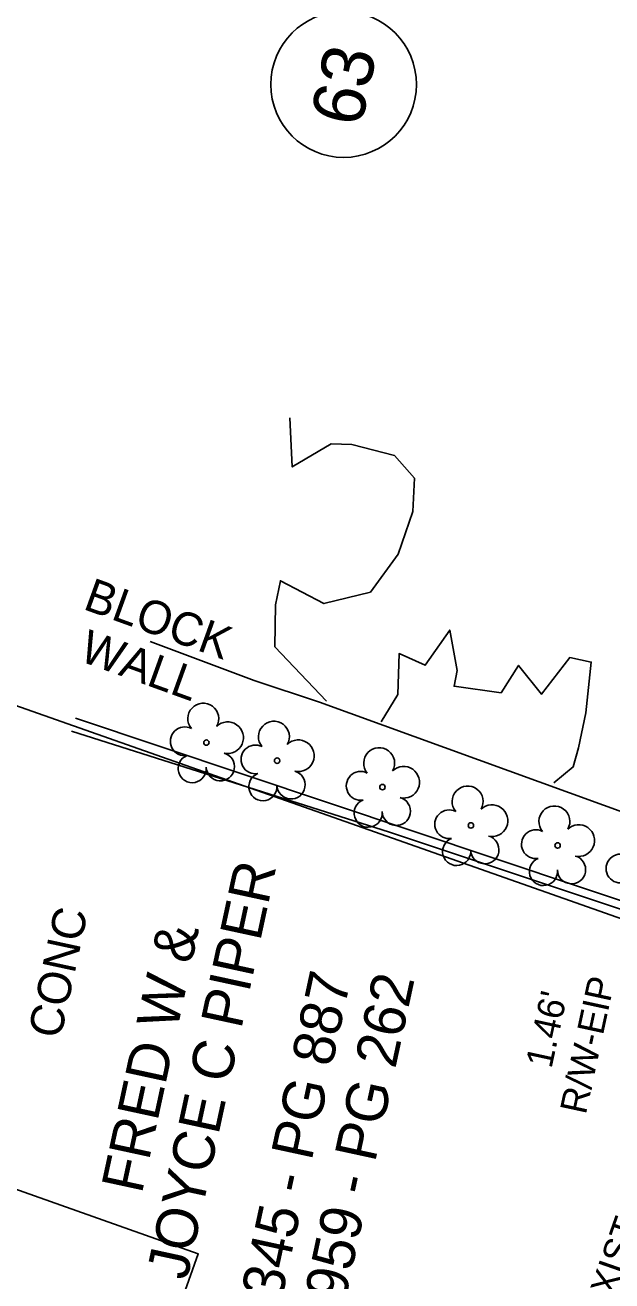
# Model space of a CAD drawing. Extents: x 2100323 to 2109811, y 740376 to 749755.
# Drawn here: x 2105911 to 2105981.5, y 744330.2 to 744480.9 of the extents above; entities that cross this region are included whole.
import ezdxf

# ---------------------------------------------------------------- set-up
doc = ezdxf.new("R2010")
doc.units = 0
for name, color, linetype in [('Exist Building', 7, 'Continuous'), ('Exist Building Text', 7, 'Continuous'), ('Exist Other Culture Area Outline', 7, 'Continuous'), ('Exist Other Culture Fence Line', 7, 'Continuous'), ('Exist Property Deed Book Text', 7, 'Continuous'), ('Exist Property Line', 7, 'Continuous'), ('Exist Property Line Text', 7, 'Continuous'), ('Exist Property Owner Number CELL', 7, 'Continuous'), ('Exist Property Owner Text', 7, 'Continuous'), ('Exist Right of Way Line Text', 7, 'Continuous'), ('Exist Roads Curbs Text', 7, 'Continuous'), ('Exist Roads EOP Other', 7, 'Continuous'), ('Exist Vegetation Tree CELL', 7, 'Continuous')]:
    doc.layers.add(name, color=color, linetype=linetype)

msp = doc.modelspace()

# ---------------------------------------------------------------- linework, layer by layer
at = {"layer": 'Exist Building'}
msp.add_lwpolyline([(2105925.99, 744406.92), (2105938.49, 744402.25), (2105946.36, 744399.65), (2105995.5, 744381.82)], dxfattribs=at)
msp.add_lwpolyline([(2105806.67, 744330.7), (2105916.69, 744291.8), (2105918.91, 744298.1), (2105964.38, 744282.02), (2105970.64, 744299.72), (2105925.5, 744315.69), (2105931.78, 744333.44), (2105821.44, 744372.46)], close=True, dxfattribs=at)
at = {"layer": 'Exist Other Culture Area Outline'}
for points in [[(2105947.18, 744399.76), (2105940.97, 744406.3), (2105941.07, 744411.33), (2105941.66, 744414.21), (2105946.87, 744411.47), (2105952.47, 744412.85), (2105955.8, 744417.42), (2105957.58, 744422.53), (2105957.76, 744426.54), (2105955.36, 744429.25), (2105950.23, 744430.55), (2105947.75, 744430.63), (2105943.08, 744427.87), (2105942.8, 744433.75)], [(2105953.74, 744397.28), (2105955.77, 744400.58), (2105955.92, 744405.48), (2105959.06, 744404.08), (2105962, 744408.3), (2105962.9, 744403.44), (2105962.52, 744401.56), (2105968.16, 744400.77), (2105970.25, 744404.06), (2105973.01, 744400.6), (2105976.41, 744404.99), (2105979, 744404.46), (2105978.34, 744398.36), (2105977.48, 744394.17), (2105976.82, 744391.88), (2105974.49, 744389.96)]]:
    msp.add_lwpolyline(points, dxfattribs=at)
at = {"layer": 'Exist Other Culture Fence Line'}
msp.add_lwpolyline([(2105991.67, 744352.86), (2105998.04, 744370.65), (2105917.04, 744397.74)], dxfattribs=at)
at = {"layer": 'Exist Property Line'}
msp.add_line((2105997.57, 744368.37), (2105838.55, 744424.34), dxfattribs=at)
at = {"layer": 'Exist Property Owner Number CELL'}
msp.add_circle((2105949.25, 744473.78), 8.75, dxfattribs=at)
at = {"layer": 'Exist Roads EOP Other'}
msp.add_lwpolyline([(2105916.54, 744396.16), (2105954.76, 744384.02), (2105987.43, 744373.17)], dxfattribs=at)
at = {"layer": 'Exist Vegetation Tree CELL'}
for p, q in [((2105932.76, 744394.79), (2105932.76, 744394.79)), ((2105941.26, 744392.62), (2105941.26, 744392.62)), ((2105953.91, 744389.45), (2105953.91, 744389.45)), ((2105964.54, 744384.84), (2105964.54, 744384.84)), ((2105974.96, 744382.44), (2105974.96, 744382.44))]:
    msp.add_line(p, q, dxfattribs=at)
for centre in [(2105932.76, 744394.79), (2105941.26, 744392.62), (2105953.91, 744389.45), (2105964.54, 744384.84), (2105974.96, 744382.44)]:
    msp.add_circle(centre, 0.326, dxfattribs=at)
for centre, radius, start, end in [((2105932.38, 744397.66), 1.86, 330.1651, 219.7134), ((2105930.16, 744394.94), 1.73, 62.6636, 279.3457), ((2105935.31, 744395.38), 1.9, 257.1011, 134.1999), ((2105940.87, 744395.49), 1.86, 330.1651, 219.7134), ((2105943.81, 744393.21), 1.9, 257.1011, 134.1999), ((2105931.06, 744391.67), 1.69, 111.5671, 6.231), ((2105934.44, 744391.89), 1.7, 181.2822, 74.56), ((2105938.65, 744392.77), 1.73, 62.6636, 279.3457), ((2105953.52, 744392.32), 1.86, 330.1651, 219.7134), ((2105956.46, 744390.03), 1.9, 257.1011, 134.1999), ((2105939.55, 744389.5), 1.69, 111.5671, 6.231), ((2105942.93, 744389.72), 1.7, 181.2822, 74.56), ((2105951.3, 744389.6), 1.73, 62.6636, 279.3457), ((2105964.15, 744387.71), 1.86, 330.1651, 219.7134), ((2105952.2, 744386.32), 1.69, 111.5671, 6.231), ((2105955.58, 744386.55), 1.7, 181.2822, 74.56), ((2105967.08, 744385.42), 1.9, 257.1011, 134.1999), ((2105974.57, 744385.32), 1.86, 330.1651, 219.7134), ((2105961.93, 744384.99), 1.73, 62.6636, 279.3457), ((2105972.35, 744382.6), 1.73, 62.6636, 279.3457), ((2105977.5, 744383.03), 1.9, 257.1011, 134.1999), ((2105962.83, 744381.72), 1.69, 111.5671, 6.231), ((2105966.21, 744381.94), 1.7, 181.2822, 74.56), ((2105976.63, 744379.54), 1.7, 181.2822, 74.56), ((2105982.51, 744379.67), 1.73, 62.6636, 279.3457), ((2105973.25, 744379.32), 1.69, 111.5671, 6.231)]:
    msp.add_arc(centre, radius, start, end, dxfattribs=at)

# ---------------------------------------------------------------- texts
at = {"layer": 'Exist Building Text'}
for s, p in [('BLOCK', (2105917.81, 744410.86)), ('WALL', (2105917.31, 744404.66))]:
    msp.add_text(s, height=4, rotation=340.145, dxfattribs=at).set_placement(p)
at = {"layer": 'Exist Property Deed Book Text'}
for s, p in [('DB 3345 - PG 887', (2105938.64, 744313.24)), ('BM 1959 - PG 262', (2105946.11, 744312.32))]:
    msp.add_text(s, height=5, rotation=77.8136, dxfattribs=at).set_placement(p)
at = {"layer": 'Exist Property Line Text'}
for s, p in [('R/W-EIP', (2105978.34, 744350.05)), ("1.46'", (2105974.22, 744355.58))]:
    msp.add_text(s, height=3.2, rotation=77.8136, dxfattribs=at).set_placement(p)
at = {"layer": 'Exist Property Owner Number CELL'}
msp.add_text('63', height=6.25, rotation=78.0326, dxfattribs=at).set_placement((2105951.33, 744468.51))
at = {"layer": 'Exist Property Owner Text'}
for s, p in [('JOYCE C PIPER', (2105930.43, 744330.16)), ('FRED W &', (2105924.99, 744340.52))]:
    msp.add_text(s, height=5, rotation=77.8136, dxfattribs=at).set_placement(p)
at = {"layer": 'Exist Right of Way Line Text'}
msp.add_text('EXIST R/W', height=3.2, rotation=70.7595, dxfattribs=at).set_placement((2105980.89, 744325.43))
at = {"layer": 'Exist Roads Curbs Text'}
msp.add_text('CONC', height=4, rotation=77.8136, dxfattribs=at).set_placement((2105915.22, 744359.11))

doc.saveas('drawing.dxf')
